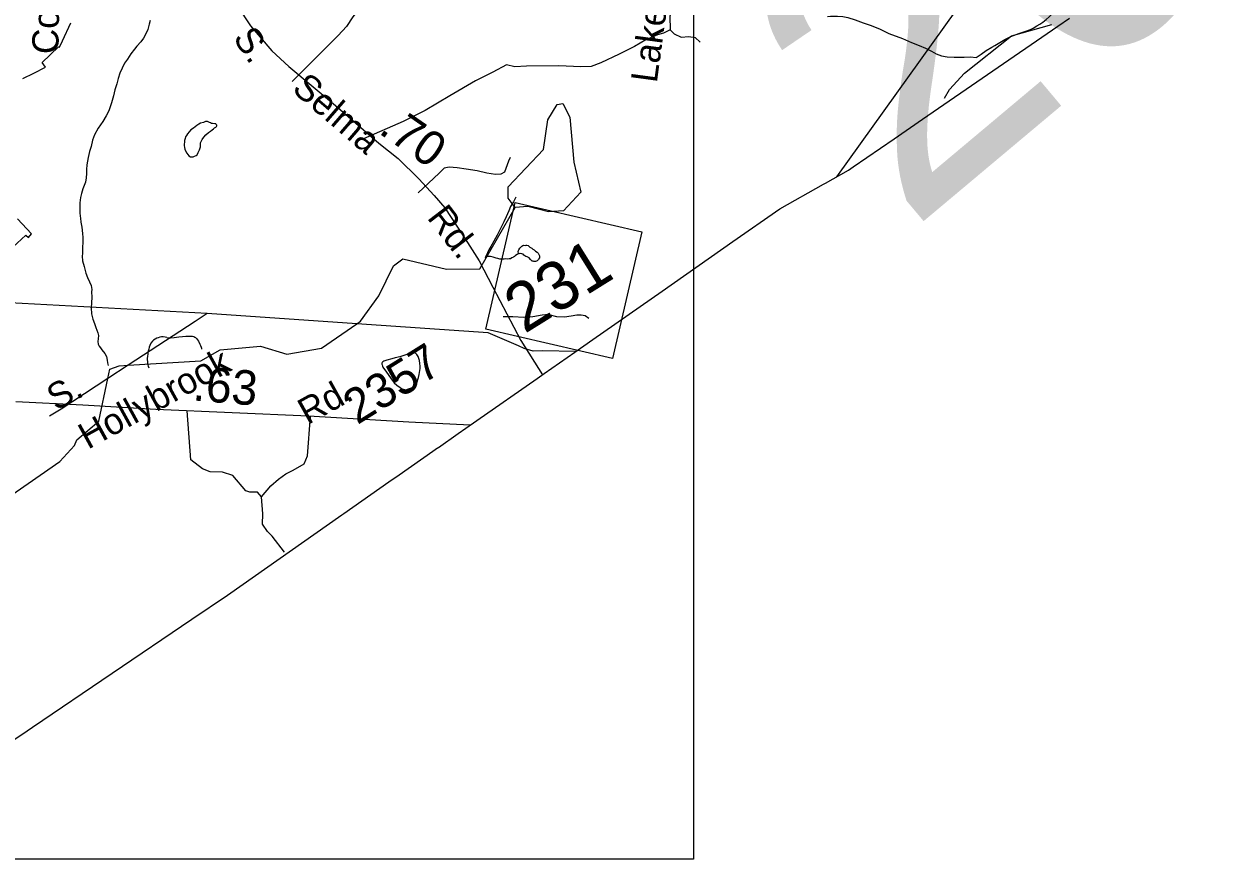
# Model space of a CAD drawing. Extents: x 2001466 to 31450019, y -30647475 to 847247.
# Drawn here: x 2188605 to 2197224, y 730090 to 736135 of the extents above; entities that cross this region are included whole.
import ezdxf

# ---------------------------------------------------------------- set-up
doc = ezdxf.new("R2010")
doc.units = 0
for name, color, linetype in [('Exist Boundary Political City Limit New', 7, 'Continuous'), ('Exist Boundary Political CountyLine', 7, 'Continuous'), ('Exist Hydrographic Creek Single Shore', 7, 'Continuous'), ('Exist Hydrographic Misc Water Feature', 7, 'Continuous'), ('Exist Road Non-System Type 51', 7, 'Continuous'), ('Exist Road Non-System Type 51 Label', 7, 'Continuous'), ('Exist Road Primary NC Attributed', 7, 'Continuous'), ('Exist Road Primary NC Label', 7, 'Continuous'), ('Exist Road Primary NC Service Mileage Hundredths English Label', 7, 'Continuous'), ('Exist Road Primary NC Shield CELL', 7, 'Continuous'), ('Exist Road Primary NC Shield Number Label', 7, 'Continuous'), ('Exist Road Secondary Mileage Hundredths English Label', 7, 'Continuous'), ('Exist Road Secondary Structure Standard Bridge Number Label', 7, 'Continuous'), ('Exist Road Secondary Type 51 Attributed', 7, 'Continuous'), ('Exist Road Secondary Type 51 Label', 7, 'Continuous'), ('Exist Road Secondary Type 51 Number Label', 7, 'Continuous'), ('Exist Utilities Electrical Transmission Line', 7, 'Continuous'), ('Map Preparation Boundary City Limit Buffer Line', 7, 'Continuous'), ('Map Preparation Inset Cut Line', 7, 'Continuous')]:
    doc.layers.add(name, color=color, linetype=linetype)

msp = doc.modelspace()

# ---------------------------------------------------------------- linework, layer by layer
at = {"layer": 'Exist Boundary Political City Limit New'}
for points in [[(2188599, 735739.3), (2188678, 735779.1), (2188760.8, 735820.8), (2188737.8, 735855.4), (2188856, 735968.9), (2188863.2, 735965.5), (2188884.5, 736010.8), (2188946, 736141.8)], [(2188525.5, 734519.8), (2188619.8, 734606.8), (2188640, 734589.9), (2188660.8, 734616.1), (2188560.2, 734724.9)]]:
    msp.add_lwpolyline(points, dxfattribs=at)
at = {"layer": 'Exist Boundary Political CountyLine'}
msp.add_lwpolyline([(2187838.1, 730487.1), (2188628.5, 731019.4), (2188668.3, 731046.2), (2189820.7, 731826.7), (2190077.8, 732000.9), (2190904.8, 732580.7), (2190920.8, 732591.9), (2191246.8, 732820.3), (2191320.7, 732871.9), (2191564.1, 733041.8), (2191598.7, 733065.9), (2191605.1, 733070.3), (2191747.8, 733170.1), (2191803.8, 733209.3), (2191882.1, 733263.9), (2192319.1, 733569), (2192368.7, 733603.8), (2192592, 733759.6), (2192721.8, 733850.2), (2193223.8, 734200.6), (2193734.7, 734558.8), (2194073.5, 734796.5), (2194390.5, 734975.1), (2194404.4, 734982.9), (2194571.6, 735077), (2194604.2, 735099.4), (2194901.1, 735303.2), (2195106.7, 735444.4), (2196086.5, 736117.6), (2196170.1, 736175)], dxfattribs=at)
at = {"layer": 'Exist Hydrographic Creek Single Shore'}
msp.add_line((2189360.7, 733664.6), (2189884.9, 733697.5), dxfattribs=at)
for points in [[(2195264.5, 735596.5), (2195302.8, 735659.8), (2195409.8, 735779), (2195749.8, 736047.6), (2196041.2, 736131.1)], [(2191015.3, 733964.8), (2191040.8, 733982.3), (2191172.8, 734166.5), (2191279.9, 734384.1), (2191345.9, 734435.3), (2191662.9, 734359.8), (2191904.9, 734361.5), (2192159.7, 734805.7)], [(2189884.9, 733697.5), (2190025.8, 733776.7), (2190317.8, 733803.6), (2190508.9, 733743.8), (2190758.8, 733788), (2191015.3, 733964.8)], [(2189212.4, 733567.8), (2189226.9, 733635.6), (2189293.9, 733660.5), (2189360.7, 733664.6)], [(2187845.9, 732194.3), (2187977.9, 732352.3), (2188865.8, 732967.3), (2188972.8, 733083.1), (2188988.8, 733125.4), (2189146.9, 733260), (2189212.4, 733567.8)]]:
    msp.add_lwpolyline(points, dxfattribs=at)
at = {"layer": 'Exist Hydrographic Misc Water Feature'}
for points in [[(2194418.2, 736187), (2194440.1, 736191), (2194466.6, 736191.1), (2194492, 736191.3), (2194530.1, 736187.6), (2194566.2, 736179.7), (2194618.5, 736164.1), (2194676.5, 736142.7), (2194728.8, 736125.1), (2194794.7, 736099.4), (2194862.9, 736065.9), (2194961.4, 736028.7), (2195027, 735999.3), (2195081.7, 735977.7), (2195127.7, 735957.8), (2195171.5, 735938.1), (2195205.6, 735918.4), (2195244.1, 735904.5), (2195285.8, 735897), (2195335.8, 735893.5), (2195408.2, 735893.9), (2195452.3, 735896.1), (2195498, 735892.5)], [(2195498, 735892.5), (2195502.1, 735896.4), (2195529.6, 735916.5), (2195565.7, 735941.1), (2195607.3, 735967.2), (2195629.2, 735979.3), (2195665.3, 735999.4), (2195701, 736021.6), (2195744.7, 736042.2), (2195802.9, 736064.6), (2195846.4, 736078.7), (2195886.6, 736095), (2195906.2, 736103.4), (2195934.3, 736119.4), (2195955.9, 736133.6), (2195976, 736147.6), (2196000, 736165.9), (2196021.5, 736186.1), (2196057.4, 736220.1)], [(2189520.3, 736158.8), (2189512.7, 736132.8), (2189502.9, 736094.5), (2189491, 736066.6), (2189471.3, 736032.4), (2189451.8, 736004.5), (2189423.3, 735974.3), (2189406.1, 735952.1), (2189380.1, 735917.9), (2189354.4, 735879.6), (2189334.5, 735849.8), (2189316.7, 735813.5), (2189300.9, 735777.4), (2189287.4, 735739.3), (2189277.7, 735701.4), (2189264, 735657.2), (2189254.4, 735613.2), (2189240.6, 735563), (2189219.1, 735505), (2189201, 735468.8), (2189177.9, 735428.5), (2189143.8, 735380.4), (2189116.4, 735332.3), (2189102.4, 735292.2), (2189093, 735248.2), (2189081.1, 735212.3), (2189071, 735168), (2189062, 735115.8), (2189058.1, 735079.8), (2189058.1, 735051.8), (2189056.3, 735020.1), (2189050.3, 734990.2), (2189033.1, 734942.1), (2189021.4, 734907.7), (2189015.1, 734877.9), (2189009.7, 734839.8), (2189009.9, 734767.9), (2189012.4, 734744), (2189014.9, 734727.8), (2189018.5, 734699.7), (2189024.9, 734663.8), (2189029.2, 734618.2), (2189031.3, 734589.9), (2189031.9, 734552), (2189030, 734517.8), (2189030, 734491.9), (2189030.4, 734472), (2189028.4, 734454), (2189030.6, 734420), (2189042.7, 734378), (2189054.8, 734330.3), (2189065.1, 734300.4), (2189079.9, 734268.5), (2189091.8, 734240.4), (2189096.1, 734212.6), (2189095.9, 734196.4), (2189096.1, 734156.6), (2189094.6, 734116.7), (2189093, 734078.8), (2189095.6, 734036.6), (2189103.4, 733996.9), (2189115.5, 733966.7), (2189125.6, 733938.7), (2189133.8, 733918.8), (2189140.3, 733898.8), (2189144.2, 733879.2), (2189142.8, 733855.1), (2189140.8, 733835.1), (2189142.8, 733816.9), (2189150.6, 733803.1), (2189159, 733789.3), (2189169.1, 733775.2)], [(2192159.7, 734805.7), (2192108.9, 734872.3), (2192108.9, 734954.3), (2192364.8, 735224.7), (2192396.8, 735440.5), (2192462.8, 735550.6), (2192504.8, 735559.7), (2192554.9, 735460.2), (2192582.8, 735134.9), (2192633.8, 734917.3), (2192509.8, 734782.1), (2192401.9, 734774.5), (2192251.8, 734813.6), (2192159.7, 734805.7)], [(2189947.6, 735422.1), (2189939.4, 735426.2), (2189933.3, 735427.9), (2189925.3, 735427.9), (2189919.3, 735428), (2189905.4, 735421.6), (2189883.3, 735415.6), (2189871.2, 735409.7), (2189855.6, 735399.5), (2189831.6, 735381.2), (2189813.5, 735367.3), (2189788.1, 735339.1), (2189782.2, 735327), (2189775.8, 735317), (2189772.1, 735305), (2189768.6, 735290.9), (2189766.6, 735278.7), (2189764.7, 735264.7), (2189764.7, 735255), (2189766.6, 735241), (2189768.8, 735228.9), (2189774.6, 735215), (2189784.6, 735198.9), (2189791.2, 735189), (2189799.2, 735179.2), (2189811.1, 735173.4), (2189821.3, 735171.4), (2189831, 735173.2), (2189841, 735177.4), (2189851.1, 735181.5), (2189858.9, 735187.6), (2189866.6, 735203.5), (2189876.7, 735223.5), (2189882.6, 735245.7), (2189882.6, 735263.6), (2189884.3, 735273.9), (2189896.4, 735297.6), (2189907.9, 735315.7), (2189922, 735331.8), (2189941.7, 735347.9), (2189955.6, 735358), (2189967.5, 735368.3), (2189977.4, 735376.2), (2189983.5, 735382.2), (2189993.4, 735388.4), (2189999.7, 735392.3), (2190001.6, 735396.5), (2190001.4, 735402.6), (2189997.3, 735406.5), (2189993.4, 735410.3), (2189987.4, 735410.4), (2189969.4, 735414.3), (2189963.2, 735414), (2189955.4, 735418.1), (2189947.6, 735422.1)], [(2192164.5, 734881.5), (2192146.4, 734847.7), (2192126.7, 734813.4), (2192113, 734781.4), (2192095.4, 734737.3), (2192077.5, 734701.2), (2192053.7, 734652.8), (2192030.4, 734604.8), (2192004.7, 734562.8), (2191982.6, 734524.4), (2191968.8, 734498.5), (2191959.2, 734478.5), (2191951.4, 734462.2), (2191941.4, 734442.2)], [(2192200.8, 734472), (2192189.1, 734470.5), (2192182.9, 734469.8), (2192177.2, 734467.9), (2192173.1, 734466), (2192163.2, 734457.8), (2192155.2, 734451.7), (2192147, 734447.7), (2192135.3, 734441.7), (2192125.5, 734435.5), (2192115.2, 734433.4), (2192103.4, 734433.2), (2192089.4, 734433.3), (2192079.2, 734433.2), (2192067.3, 734430.9), (2192049.4, 734432.8), (2192035.1, 734436.9), (2192021.3, 734438.6), (2192001, 734446.6), (2191981.1, 734452.4), (2191971.5, 734452.3), (2191965.6, 734452.4), (2191957.6, 734450.3), (2191949.2, 734446.3), (2191941.4, 734442.2)], [(2192200.8, 734472), (2192189.1, 734470.5), (2192183.1, 734477.9), (2192181.3, 734481.9), (2192180.9, 734488), (2192184.8, 734495.9), (2192186.8, 734500), (2192192.5, 734512.1), (2192202.8, 734522), (2192208.5, 734526), (2192214.3, 734530), (2192220.6, 734532.2), (2192232.5, 734532.1), (2192238.5, 734534.4), (2192244.8, 734532.2), (2192252.6, 734530.3), (2192256.5, 734528.4), (2192266.8, 734518.4), (2192279.1, 734510.5), (2192287.1, 734504.8), (2192296.7, 734498.9), (2192306.8, 734490.8), (2192319.1, 734482.9), (2192325, 734475.1), (2192331, 734464.9), (2192332.8, 734460.9), (2192335.1, 734456.9), (2192335.1, 734450.9), (2192335.1, 734446.8), (2192335.5, 734441.1), (2192329.5, 734433), (2192325, 734426.8), (2192319.3, 734420.8), (2192313.1, 734416.8), (2192307.4, 734414.9), (2192301.2, 734414.6), (2192295.3, 734414.7), (2192289.3, 734416.8), (2192283.2, 734418.5), (2192277.2, 734422.7), (2192271.3, 734428.5), (2192261.4, 734440.5), (2192255.3, 734444.3), (2192247.5, 734448.3), (2192237, 734452.3), (2192229.3, 734456.3), (2192222.9, 734462.1), (2192217.2, 734468.3), (2192209, 734470.3), (2192200.8, 734472)], [(2189640.3, 733864.6), (2189628.2, 733868.5), (2189614, 733870.2), (2189602.1, 733870), (2189590.2, 733868.1), (2189578.1, 733863.9), (2189568.1, 733860.1), (2189556.4, 733853.8), (2189544.1, 733845.9), (2189536.3, 733837.7), (2189524.6, 733823.7), (2189516.4, 733807.5), (2189512.7, 733795.5), (2189508.8, 733781.5), (2189504.7, 733765.4), (2189503.3, 733753.5), (2189501.2, 733741.7), (2189499.2, 733731.4)], [(2189640.3, 733864.6), (2189652.4, 733862.4), (2189666.3, 733862.7), (2189692.1, 733864.9), (2189726, 733869.1), (2189753.9, 733873.4), (2189778.1, 733875.5), (2189806.2, 733875.7), (2189824.2, 733873.8), (2189836.1, 733872), (2189841.8, 733867.9), (2189848, 733864.1), (2189854.1, 733857.9), (2189868.3, 733837.9), (2189878.1, 733818.1), (2189884.3, 733806.3), (2189888.6, 733794.3), (2189890.6, 733788.3), (2189890.8, 733784.2), (2189891, 733780.1)], [(2189169.1, 733775.2), (2189191, 733749.6), (2189203.1, 733727.5), (2189207.8, 733701.6), (2189209.5, 733681.5), (2189215.8, 733663.5)], [(2189499.2, 733731.4), (2189499.6, 733723.7), (2189497.1, 733717.5), (2189497.3, 733705.3), (2189499.8, 733689.5), (2189499.4, 733677.4), (2189501.6, 733667.3), (2189505.5, 733657.4), (2189509.9, 733645.8)], [(2191324.6, 733724.1), (2191292.4, 733718), (2191268.4, 733711.9), (2191231.1, 733701.4), (2191210.6, 733693.5), (2191202.8, 733689.4), (2191197, 733683.4), (2191194.6, 733679.3), (2191195, 733673.2), (2191196.8, 733667.2), (2191199.1, 733657.5), (2191203.2, 733651.2), (2191229.2, 733613.6), (2191257.3, 733573.7), (2191283.8, 733538), (2191304.1, 733520), (2191327.8, 733502.2), (2191342, 733494.4), (2191358, 733488.7), (2191368.2, 733486.7), (2191379.9, 733490.6), (2191410.1, 733500.7), (2191423.8, 733509.2), (2191436.1, 733519.1), (2191440, 733527), (2191447.6, 733537.2), (2191459.5, 733575.2), (2191465.2, 733597), (2191470.8, 733625.4), (2191473, 733641.3), (2191473, 733657.1), (2191471, 733677.3), (2191468.7, 733699.1), (2191458.5, 733727.1), (2191448, 733741.2), (2191442.1, 733749), (2191434.3, 733755), (2191430.2, 733756.8), (2191422.6, 733758.8), (2191410.3, 733756.6), (2191400.2, 733752.8), (2191368.4, 733740.6), (2191324.6, 733724.1)]]:
    msp.add_lwpolyline(points, dxfattribs=at)
at = {"layer": 'Exist Road Non-System Type 51'}
for points in [[(2193351.5, 737154.3), (2193366.2, 737080.3), (2193371.4, 737025.9), (2193371.4, 736966.3), (2193363.7, 736893.7), (2193363.7, 736844.5), (2193361.1, 736784.9), (2193358.5, 736709.7), (2193348.1, 736598.8), (2193340.3, 736495.1), (2193335.2, 736409.6), (2193327.4, 736329.2), (2193298.9, 736256.6), (2193278.2, 736189.3), (2193280.8, 736090.8)], [(2191204.1, 736521.5), (2191179.4, 736470.2), (2191155.7, 736429.4), (2191041.8, 736256.6), (2190986.2, 736185.2), (2190939.3, 736116.1), (2190878.6, 736051.5), (2190759, 735930.9), (2190546.5, 735717.3)], [(2193280.8, 736090.8), (2193231.6, 736067.4), (2193190.1, 736054.5), (2193104.6, 736018.2), (2193021.8, 735971.5), (2192913, 735914.5), (2192778.5, 735851.8), (2192708.6, 735825.9), (2192633.5, 735823.3), (2192475.5, 735831.1), (2192242.6, 735828.5), (2192157.2, 735823.3), (2192097.6, 735838.8), (2191999.2, 735784.4), (2191872.2, 735722.2), (2191685.8, 735613.3), (2191509.6, 735507.1), (2191349, 735429.3), (2191061.5, 735302.3)], [(2193280.8, 736090.8), (2193309.3, 736062.3), (2193361.1, 736038.9), (2193415.5, 736044.1), (2193462.1, 736036.3), (2193498.3, 736002.6)], [(2192123, 735168), (2192112.5, 735142.3), (2192083.2, 735061.7), (2192056.6, 735046.6), (2192016.8, 735044.7), (2191954.2, 735054.2), (2191885.8, 735071.2), (2191806.1, 735082.6), (2191739.7, 735094), (2191682.8, 735097.8), (2191644.8, 735090.2), (2191608.8, 735054.2), (2191456.9, 734911.7)], [(2192691.4, 734002.8), (2192665.8, 734021.3), (2192637.9, 734027.9), (2192605.9, 734026.5), (2192565.8, 734019.4), (2192515.7, 734012.4), (2192461.7, 734015.5), (2192406, 734028.6), (2192380, 734029.2), (2192354, 734027.7), (2192287.8, 734015.1), (2192221.7, 734010.4), (2192141.8, 734014.1), (2192071.8, 734015.5)], [(2190324.1, 732711.7), (2190294.6, 732746.5), (2190241, 732746.5), (2190211.6, 732754.6), (2190117.8, 732867.2), (2190042.8, 732891.3), (2189954.4, 732894), (2189898.2, 732915.4), (2189812.5, 732979.7), (2189786.6, 733334.8)], [(2190324.1, 732711.7), (2190391, 732792.1), (2190447.3, 732840.3), (2190500.8, 732877.9), (2190554.4, 732904.7), (2190632.1, 732950.2), (2190656.2, 733009.2), (2190679.6, 733294.2)], [(2190492, 732312.1), (2190401.7, 732427.6), (2190366.9, 732462.4), (2190332.1, 732513.4), (2190334.8, 732588.4), (2190324.1, 732711.7)]]:
    msp.add_lwpolyline(points, dxfattribs=at)
at = {"layer": 'Exist Road Primary NC Attributed'}
msp.add_lwpolyline([(2189562.5, 737240), (2189643.1, 737069.3), (2189774.9, 736845.3), (2189946, 736586.6), (2190061.1, 736401.3), (2190244.2, 736120.7), (2190399.6, 735939.5), (2190523.1, 735826.4), (2190859, 735543.7), (2191174.4, 735271.4), (2191312.1, 735159.4), (2191462.7, 735013.8), (2191572.6, 734893.4), (2191651.6, 734803.4), (2191797.1, 734580.3), (2191898, 734419.1), (2191997.4, 734230.6), (2192199.9, 733843.2), (2192357.5, 733596)], dxfattribs=at)
at = {"layer": 'Exist Road Primary NC Shield CELL'}
msp.add_lwpolyline([(2191946.5, 733925.8), (2192159.7, 734843.3), (2193077.1, 734630.1), (2192863.9, 733712.7)], close=True, dxfattribs=at)
at = {"layer": 'Exist Road Secondary Type 51 Attributed'}
msp.add_lwpolyline([(2191834, 733230.4), (2191390.5, 733253), (2190664.4, 733294.9), (2189560.4, 733345.1), (2189030.9, 733376.5), (2188547.5, 733400.6)], dxfattribs=at)
at = {"layer": 'Exist Utilities Electrical Transmission Line'}
for p, q in [((2189932.3, 734039.2), (2187746.2, 734155.6)), ((2191015.3, 733964.8), (2189932.3, 734039.2)), ((2189360.7, 733664.6), (2189212.4, 733567.8))]:
    msp.add_line(p, q, dxfattribs=at)
for points in [[(2197467.7, 738865.9), (2197250.7, 738804.2), (2197186.3, 738787.5), (2197155.7, 738756.1), (2194484.6, 735028)], [(2189932.3, 734039.2), (2189845.1, 733981), (2189360.7, 733664.6)], [(2192184.1, 733803.9), (2191965, 733899.5), (2191015.3, 733964.8)], [(2192599.2, 733764.6), (2192354.2, 733767.5), (2192290.2, 733766.9), (2192224.6, 733786.2), (2192184.1, 733803.9)], [(2189212.4, 733567.8), (2188874.3, 733347), (2188789.8, 733296.2)]]:
    msp.add_lwpolyline(points, dxfattribs=at)
at = {"layer": 'Map Preparation Boundary City Limit Buffer Line'}
for points in [[(2188599, 735739.3), (2188678, 735779.1), (2188760.8, 735820.8), (2188737.8, 735855.4), (2188856, 735968.9), (2188863.2, 735965.5), (2188884.5, 736010.8), (2188946, 736141.8)], [(2188525.5, 734519.8), (2188619.8, 734606.8), (2188640, 734589.9), (2188660.8, 734616.1), (2188560.2, 734724.9)]]:
    msp.add_lwpolyline(points, dxfattribs=at)
at = {"layer": 'Map Preparation Inset Cut Line'}
msp.add_line((2193450.6, 737074.2), (2193450.6, 734328.1), dxfattribs=at)
msp.add_lwpolyline([(2193450.6, 734328.1), (2193450.6, 730090), (2187332.4, 730090)], dxfattribs=at)

# ---------------------------------------------------------------- texts
at = {"layer": 'Exist Road Non-System Type 51 Label'}
for s, rotation, p in [('Commander', 88.9094, (2188854.6, 735914.7)), ('Lakewood', 82.30807, (2193184, 735702.7))]:
    msp.add_text(s, height=190, rotation=rotation, dxfattribs=at).set_placement(p)
at = {"layer": 'Exist Road Primary NC Label'}
for s, rotation, p in [('S. ', 303.67563, (2190113.5, 736032.5)), ('Selma', 319.25226, (2190537.1, 735652)), ('Rd.', 307.41183, (2191517, 734731.2))]:
    msp.add_text(s, height=190, rotation=rotation, dxfattribs=at).set_placement(p)
at = {"layer": 'Exist Road Primary NC Service Mileage Hundredths English Label'}
msp.add_text('.70', height=250, rotation=325.18916, dxfattribs=at).set_placement((2191163.9, 735348.2))
at = {"layer": 'Exist Road Primary NC Shield Number Label'}
msp.add_text('231', height=350, rotation=31.91803, dxfattribs=at).set_placement((2192226.6, 733888.9))
at = {"layer": 'Exist Road Secondary Mileage Hundredths English Label'}
msp.add_text('.63', height=250, rotation=355.25448, dxfattribs=at).set_placement((2189822.2, 733410.2))
at = {"layer": 'Exist Road Secondary Structure Standard Bridge Number Label'}
msp.add_text('207', height=2132.54, rotation=40, dxfattribs=at).set_placement((2195004.6, 734615.1))
at = {"layer": 'Exist Road Secondary Type 51 Label'}
for s, rotation, p in [('Hollybrook', 28.85769, (2189068.9, 733052.2)), ('S. ', 28.85769, (2188839.4, 733330.9)), ('Rd.', 29.16272, (2190657.4, 733229.7))]:
    msp.add_text(s, height=190, rotation=rotation, dxfattribs=at).set_placement(p)
at = {"layer": 'Exist Road Secondary Type 51 Number Label'}
msp.add_text('2357', height=250, rotation=31.91803, dxfattribs=at).set_placement((2191017.4, 733230.4))

doc.saveas('drawing.dxf')
